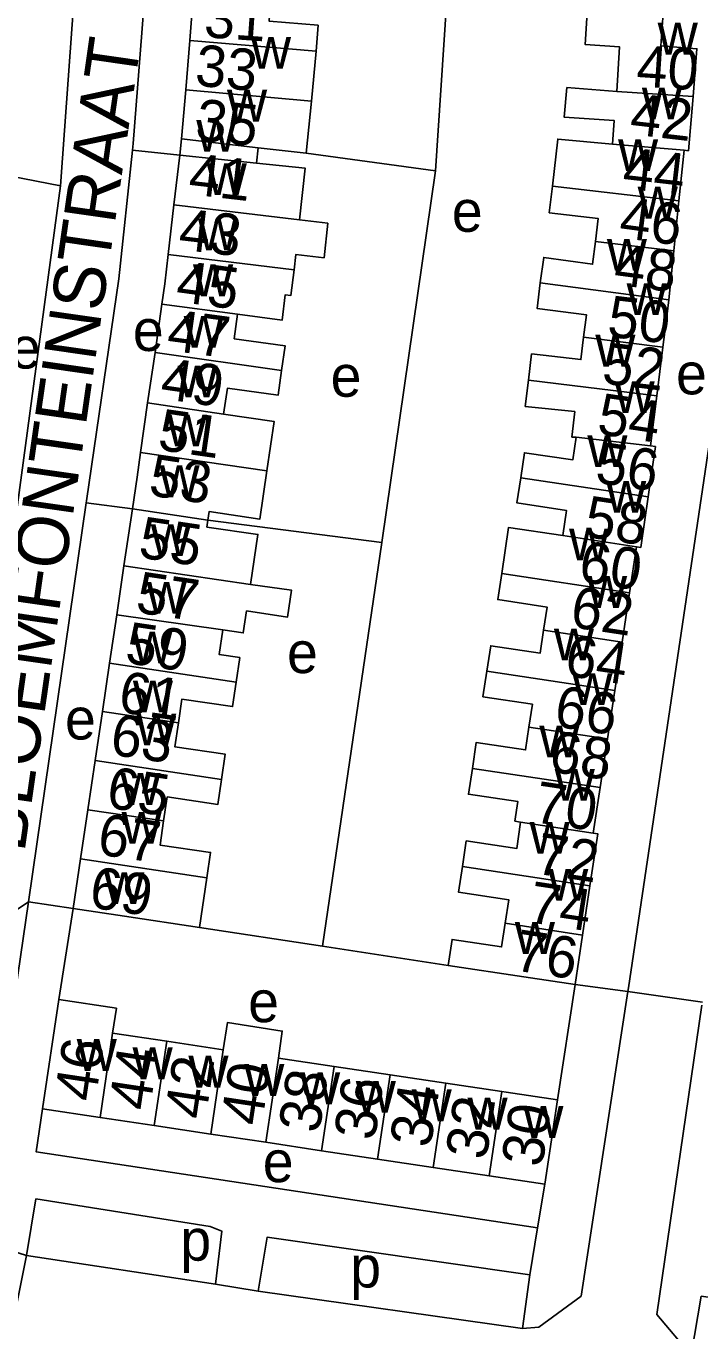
# Model space of a CAD drawing. Extents: x 163012 to 165277, y 382513 to 383987.
# Drawn here: x 163582.6 to 163647.6, y 383417.8 to 383543.8 of the extents above; entities that cross this region are included whole.
import ezdxf

# ---------------------------------------------------------------- set-up
doc = ezdxf.new("R2010")
doc.units = 0
for name, color, linetype in [('BLT_Basislijn', 7, 'Continuous'), ('BLT_Bebouwing', 7, 'Continuous'), ('BLT_Centroide', 7, 'Continuous'), ('BLT_Huisnummer', 7, 'Continuous'), ('BLT_Huisnummer_ tussenligend', 7, 'Continuous'), ('BLT_Onderdoorgang_en_onderverdeling', 7, 'Continuous'), ('BLT_Onderverdeling_panden', 7, 'Continuous'), ('BLT_Straatnaam', 7, 'Continuous'), ('BLT_Vlakafsluiter', 7, 'Continuous')]:
    doc.layers.add(name, color=color, linetype=linetype)

msp = doc.modelspace()

# ---------------------------------------------------------------- linework, layer by layer
at = {"layer": 'BLT_Basislijn'}
for p, q in [((163588.42, 383563.57), (163585.88, 383528.41)), ((163623.12, 383545.93), (163622.06, 383529.85)), ((163609.59, 383531.57), (163622.06, 383529.85)), ((163616.9, 383493.98), (163622.06, 383529.85)), ((163581.1, 383493.06), (163585.88, 383528.41)), ((163588.35, 383497.79), (163582.8, 383459.27)), ((163592.82, 383497.22), (163588.35, 383497.79)), ((163616.9, 383493.98), (163600.1, 383496.13)), ((163616.9, 383493.98), (163611.15, 383454.99)), ((163587.1, 383458.62), (163582.8, 383459.27)), ((163587.1, 383458.62), (163585.73, 383449.83)), ((163611.15, 383454.99), (163599.29, 383456.81)), ((163623.3, 383453.14), (163611.15, 383454.99)), ((163635.54, 383451.29), (163633.85, 383440.15)), ((163635.54, 383451.29), (163640.64, 383450.6)), ((163632.63, 383432.01), (163631.91, 383427.8)), ((163631.18, 383423.25), (163631.91, 383427.8)), ((163582.6, 383425.12), (163600.83, 383422.34)), ((163600.83, 383422.34), (163604.94, 383421.67)), ((163630.47, 383418.08), (163631.18, 383423.25)), ((163630.47, 383418.08), (163604.94, 383421.67))]:
    msp.add_line(p, q, dxfattribs=at)
for points in [[(163595.21, 383572.01), (163594.29, 383550.63), (163592.88, 383532.5), (163592.81, 383531.86)], [(163652.49, 383543.85), (163652.17, 383537.56), (163649.06, 383507.33), (163640.69, 383450.96), (163640.64, 383450.6)], [(163592.81, 383531.86), (163591.49, 383519.45), (163588.38, 383498), (163588.35, 383497.79)], [(163597.38, 383531.37), (163592.81, 383531.86)], [(163581.08, 383529.36), (163585.88, 383528.41)], [(163582.8, 383459.27), (163578.62, 383430.95), (163578.55, 383429.04), (163581.17, 383425.57), (163582.6, 383425.12)], [(163640.64, 383450.6), (163636.12, 383421.2), (163632.03, 383418.21), (163630.47, 383418.08)], [(163647.78, 383449.29), (163643.45, 383419.42), (163646.74, 383415.51)], [(163584.13, 383439.29), (163583.54, 383435.13), (163631.91, 383427.8)], [(163582.6, 383425.12), (163583.5, 383430.59), (163600.33, 383427.93), (163601.44, 383427.48), (163600.83, 383422.34)], [(163604.94, 383421.67), (163605.83, 383426.89), (163631.18, 383423.25)], [(163694.79, 383408.36), (163695.51, 383413.95), (163695.03, 383414.32), (163647.72, 383421.19), (163646.74, 383415.51)]]:
    msp.add_lwpolyline(points, dxfattribs=at)
at = {"layer": 'BLT_Bebouwing'}
for p, q in [((163598.35, 383542.45), (163598.72, 383546.99)), ((163597.96, 383537.69), (163598.35, 383542.45)), ((163610.54, 383541.43), (163610.11, 383536.58)), ((163646.5, 383531.81), (163646.93, 383537.05)), ((163610.11, 383536.58), (163609.59, 383531.57)), ((163597.38, 383531.37), (163597.56, 383532.95)), ((163604.79, 383530.61), (163604.96, 383532.1)), ((163645.57, 383526.97), (163646.07, 383531.86)), ((163646.07, 383531.86), (163646.5, 383531.81)), ((163596.83, 383526.57), (163597.38, 383531.37)), ((163645.07, 383522.13), (163645.57, 383526.97)), ((163596.28, 383521.78), (163596.83, 383526.57)), ((163644.58, 383517.41), (163645.07, 383522.13)), ((163595, 383512.32), (163595.67, 383516.99)), ((163594.26, 383507.45), (163595, 383512.32)), ((163643.43, 383508.15), (163644.03, 383512.84)), ((163642.82, 383503.3), (163643.43, 383508.15)), ((163593.61, 383502.66), (163594.26, 383507.45)), ((163642.82, 383503.3), (163643.3, 383503.25)), ((163593.27, 383500.27), (163593.61, 383502.66)), ((163593.27, 383500.27), (163592.82, 383497.22)), ((163642.6, 383498.38), (163641.89, 383493.5)), ((163592.82, 383497.22), (163592, 383491.72)), ((163641.47, 383493.56), (163640.79, 383489.1)), ((163641.47, 383493.56), (163641.89, 383493.5)), ((163592, 383491.72), (163591.31, 383487)), ((163640.79, 383489.1), (163640.08, 383484.36)), ((163591.31, 383487), (163590.61, 383482.31)), ((163640.08, 383484.36), (163639.37, 383479.68)), ((163590.61, 383482.31), (163589.92, 383477.64)), ((163639.37, 383479.68), (163638.66, 383475.01)), ((163589.92, 383477.64), (163589.22, 383472.91)), ((163638.66, 383475.01), (163637.95, 383470.3)), ((163589.22, 383472.91), (163588.51, 383468.17)), ((163637.95, 383470.3), (163637.28, 383465.91)), ((163588.51, 383468.17), (163587.81, 383463.41)), ((163629.73, 383467.06), (163630.29, 383466.97)), ((163587.81, 383463.41), (163587.1, 383458.62)), ((163599.29, 383456.81), (163600, 383461.6)), ((163636.98, 383460.82), (163636.26, 383456.07)), ((163636.26, 383456.07), (163635.54, 383451.29)), ((163584.13, 383439.29), (163585.73, 383449.83)), ((163596.13, 383445.81), (163590.91, 383446.59)), ((163601.59, 383444.99), (163596.13, 383445.81)), ((163612.3, 383443.38), (163606.91, 383444.19)), ((163617.69, 383442.57), (163612.3, 383443.38)), ((163623.08, 383441.76), (163617.69, 383442.57)), ((163628.46, 383440.96), (163623.08, 383441.76)), ((163633.85, 383440.15), (163632.63, 383432.01)), ((163589.69, 383438.46), (163584.13, 383439.29)), ((163594.91, 383437.67), (163589.69, 383438.46)), ((163600.37, 383436.85), (163594.91, 383437.67)), ((163605.69, 383436.05), (163600.37, 383436.85)), ((163611.08, 383435.24), (163605.69, 383436.05)), ((163616.46, 383434.43), (163611.08, 383435.24)), ((163621.85, 383433.62), (163616.46, 383434.43)), ((163627.24, 383432.81), (163621.85, 383433.62)), ((163632.63, 383432.01), (163627.24, 383432.81))]:
    msp.add_line(p, q, dxfattribs=at)
for points in [[(163606.16, 383546.46), (163606.01, 383544.33), (163610.74, 383543.93), (163610.54, 383541.43)], [(163636.71, 383545.12), (163636.51, 383542.07), (163639.84, 383541.83), (163639.56, 383537.53)], [(163646.93, 383537.05), (163647.3, 383541.66), (163643.81, 383541.93), (163644.01, 383544.64)], [(163597.56, 383532.95), (163597.96, 383537.69)], [(163639.56, 383537.53), (163634.76, 383537.91), (163634.49, 383535.05), (163639.33, 383534.72), (163639.17, 383532.43)], [(163609.59, 383531.57), (163604.96, 383532.1)], [(163639.17, 383532.43), (163633.87, 383532.93), (163633.35, 383528.38)], [(163604.79, 383530.61), (163609.49, 383530.13), (163608.96, 383525.12)], [(163633.35, 383528.38), (163633.05, 383525.82), (163637.78, 383525.26), (163637.51, 383523.05)], [(163608.96, 383525.12), (163611.67, 383524.8), (163611.32, 383521.48), (163608.6, 383521.8), (163608.42, 383520.3)], [(163637.51, 383523.05), (163637.24, 383520.84), (163632.52, 383521.51), (163632.19, 383519.05)], [(163595.67, 383516.99), (163595.95, 383518.96), (163596.28, 383521.78)], [(163608.42, 383520.3), (163608.11, 383517.83), (163607.56, 383517.89), (163607.27, 383515.43), (163602.97, 383516.01)], [(163632.19, 383519.05), (163631.87, 383516.58), (163636.64, 383515.96), (163636.37, 383513.8)], [(163644.03, 383512.84), (163644.44, 383516.07), (163644.58, 383517.41)], [(163602.97, 383516.01), (163602.65, 383513.65), (163607.55, 383512.98), (163607.21, 383510.59)], [(163636.37, 383513.8), (163636.1, 383511.64), (163631.35, 383512.18), (163631.04, 383509.64)], [(163607.21, 383510.59), (163606.87, 383508.2), (163601.98, 383508.87), (163601.61, 383506.37)], [(163631.04, 383509.64), (163630.74, 383507.11), (163635.52, 383506.62), (163635.24, 383504.15), (163635.65, 383504.13)], [(163601.61, 383506.37), (163606.49, 383505.66), (163605.8, 383500.91)], [(163635.65, 383504.13), (163635.33, 383501.96), (163630.66, 383502.64), (163630.3, 383500.21)], [(163643.3, 383503.25), (163642.84, 383500), (163642.6, 383498.38)], [(163600.1, 383496.13), (163600.22, 383496.96), (163605.12, 383496.24), (163605.8, 383500.91)], [(163630.3, 383500.21), (163629.93, 383497.79), (163634.73, 383497.06), (163634.36, 383494.64)], [(163604.21, 383489.91), (163604.93, 383494.75), (163600, 383495.47), (163600.1, 383496.13)], [(163628.46, 383490.97), (163629.13, 383495.43), (163634.36, 383494.64)], [(163632.51, 383485.51), (163632.84, 383487.74), (163628.08, 383488.46), (163628.46, 383490.97)], [(163601.55, 383485.53), (163603.51, 383485.24), (163603.83, 383487.36), (163607.79, 383486.77), (163608.18, 383489.36), (163604.21, 383489.91)], [(163602.83, 383480.49), (163603.18, 383482.86), (163601.2, 383483.15), (163601.55, 383485.53)], [(163627.02, 383481.54), (163627.4, 383484.01), (163632.17, 383483.28), (163632.51, 383485.51)], [(163631.09, 383476.15), (163631.43, 383478.36), (163626.65, 383479.08), (163627.02, 383481.54)], [(163597.25, 383476.55), (163597.59, 383478.85), (163602.48, 383478.13), (163602.83, 383480.49)], [(163601.42, 383471.1), (163601.78, 383473.53), (163596.9, 383474.25), (163597.25, 383476.55)], [(163625.63, 383472.16), (163626, 383474.66), (163630.76, 383473.94), (163631.09, 383476.15)], [(163629.73, 383467.06), (163630.02, 383468.95), (163625.25, 383469.67), (163625.63, 383472.16)], [(163595.83, 383467.08), (163596.18, 383469.4), (163601.06, 383468.67), (163601.42, 383471.1)], [(163600, 383461.6), (163600.36, 383464.04), (163595.49, 383464.76), (163595.83, 383467.08)], [(163624.67, 383462.68), (163625.04, 383465.15), (163629.91, 383464.41), (163630.29, 383466.97)], [(163637.28, 383465.91), (163637.74, 383465.84), (163636.98, 383460.82)], [(163628.8, 383457.2), (163629.14, 383459.48), (163624.29, 383460.21), (163624.67, 383462.68)], [(163587.1, 383458.62), (163592.05, 383457.89), (163599.29, 383456.81)], [(163623.3, 383453.14), (163623.68, 383455.64), (163628.45, 383454.92), (163628.8, 383457.2)], [(163635.54, 383451.29), (163630.6, 383452.04), (163623.3, 383453.14)], [(163585.73, 383449.83), (163591.27, 383448.99), (163590.91, 383446.59)], [(163606.91, 383444.19), (163607.28, 383446.79), (163601.98, 383447.61), (163601.59, 383444.99)], [(163633.85, 383440.15), (163628.9, 383440.89), (163628.46, 383440.96)]]:
    msp.add_lwpolyline(points, dxfattribs=at)
at = {"layer": 'BLT_Onderdoorgang_en_onderverdeling'}
for points in [[(163604.96, 383532.1), (163597.56, 383532.95)], [(163597.38, 383531.37), (163604.79, 383530.61)]]:
    msp.add_lwpolyline(points, dxfattribs=at)
at = {"layer": 'BLT_Onderverdeling_panden'}
for p, q in [((163610.54, 383541.43), (163598.35, 383542.45)), ((163610.11, 383536.58), (163597.96, 383537.69)), ((163639.56, 383537.53), (163646.93, 383537.05)), ((163639.17, 383532.43), (163646.07, 383531.86)), ((163633.35, 383528.38), (163645.57, 383526.97)), ((163608.96, 383525.12), (163596.83, 383526.57)), ((163637.51, 383523.05), (163645.07, 383522.13)), ((163608.42, 383520.3), (163596.28, 383521.78)), ((163632.19, 383519.05), (163644.58, 383517.41)), ((163602.97, 383516.01), (163595.67, 383516.99)), ((163636.37, 383513.8), (163644.03, 383512.84)), ((163607.21, 383510.59), (163595, 383512.32)), ((163631.04, 383509.64), (163643.43, 383508.15)), ((163601.61, 383506.37), (163594.26, 383507.45)), ((163635.65, 383504.13), (163642.82, 383503.3)), ((163605.8, 383500.91), (163593.61, 383502.66)), ((163630.3, 383500.21), (163642.6, 383498.38)), ((163600.1, 383496.13), (163592.82, 383497.22)), ((163634.36, 383494.64), (163641.47, 383493.56)), ((163604.21, 383489.91), (163592, 383491.72)), ((163628.46, 383490.97), (163640.79, 383489.1)), ((163601.55, 383485.53), (163591.31, 383487)), ((163632.51, 383485.51), (163640.08, 383484.36)), ((163602.83, 383480.49), (163590.61, 383482.31)), ((163627.02, 383481.54), (163639.37, 383479.68)), ((163597.25, 383476.55), (163589.92, 383477.64)), ((163631.09, 383476.15), (163638.66, 383475.01)), ((163601.42, 383471.1), (163589.22, 383472.91)), ((163625.63, 383472.16), (163637.95, 383470.3)), ((163595.83, 383467.08), (163588.51, 383468.17)), ((163630.29, 383466.97), (163637.28, 383465.91)), ((163600, 383461.6), (163587.81, 383463.41)), ((163624.67, 383462.68), (163636.98, 383460.82)), ((163628.8, 383457.2), (163636.26, 383456.07)), ((163589.69, 383438.46), (163590.91, 383446.59)), ((163594.91, 383437.67), (163596.13, 383445.81)), ((163600.37, 383436.85), (163601.59, 383444.99)), ((163605.69, 383436.05), (163606.91, 383444.19)), ((163611.08, 383435.24), (163612.3, 383443.38)), ((163616.46, 383434.43), (163617.69, 383442.57)), ((163621.85, 383433.62), (163623.08, 383441.76)), ((163627.24, 383432.81), (163628.46, 383440.96))]:
    msp.add_line(p, q, dxfattribs=at)
at = {"layer": 'BLT_Vlakafsluiter'}
for p, q in [((163575.35, 383454.29), (163582.8, 383459.27)), ((163640.64, 383450.6), (163647.83, 383449.59)), ((163580.33, 383413.88), (163582.6, 383425.12))]:
    msp.add_line(p, q, dxfattribs=at)

# ---------------------------------------------------------------- texts
at = {"layer": 'BLT_Centroide'}
for s, p in [('w', (163643.52, 383541.09)), ('w', (163604.26, 383539.72)), ('w', (163601.95, 383534.62)), ('w', (163641.99, 383534.84)), ('w', (163598.98, 383531.71)), ('w', (163639.69, 383529.84)), ('w', (163599.99, 383527.52)), ('w', (163641.59, 383525.25)), ('e', (163623.65, 383523.98)), ('w', (163599.15, 383522.19)), ('w', (163638.61, 383520.22)), ('w', (163598.67, 383517.75)), ('w', (163640.52, 383515.94)), ('e', (163592.86, 383512.47)), ('w', (163597.77, 383512.78)), ('e', (163581, 383510.77)), ('w', (163637.5, 383510.97)), ('w', (163597.17, 383507.99)), ('e', (163611.95, 383508.05)), ('e', (163645.29, 383508.28)), ('w', (163639.36, 383506.47)), ('w', (163596.15, 383503.26)), ('w', (163636.73, 383501.25)), ('w', (163595.43, 383498.35)), ('w', (163638.54, 383496.84)), ('w', (163594.59, 383492.66)), ('w', (163634.96, 383492.25)), ('w', (163636.7, 383487.66)), ('w', (163594.18, 383487.09)), ('w', (163592.8, 383482.3)), ('w', (163633.5, 383482.59)), ('e', (163607.74, 383481.36)), ('w', (163592.86, 383477.57)), ('w', (163635.29, 383478.28)), ('e', (163586.31, 383474.95)), ('w', (163593.18, 383474.38)), ('w', (163632.09, 383473.22)), ('w', (163591.66, 383468.64)), ('w', (163633.58, 383469.03)), ('w', (163591.77, 383464.88)), ('w', (163631.15, 383463.91)), ('w', (163590.1, 383459.06)), ('w', (163632.95, 383459.38)), ('w', (163629.73, 383454.25)), ('e', (163603.99, 383447.65)), ('w', (163587.44, 383442.95)), ('w', (163592.83, 383442.14)), ('w', (163598.22, 383441.34)), ('w', (163603.61, 383440.53)), ('w', (163609, 383439.72)), ('w', (163614.38, 383438.91)), ('w', (163619.77, 383438.09)), ('w', (163625.16, 383437.28)), ('w', (163630.55, 383436.48)), ('e', (163605.4, 383432.2)), ('p', (163597.44, 383424.62)), ('p', (163613.84, 383422.03))]:
    msp.add_text(s, height=4, dxfattribs=at).set_placement(p)
at = {"layer": 'BLT_Huisnummer'}
for s, rotation, p in [('35', 353.5276, (163598.79, 383532.88)), ('42', 353.4232, (163640.73, 383533.41)), ('41', 353.4166, (163598.13, 383527.62)), ('46', 352.4672, (163639.69, 383523.43)), ('45', 352.3242, (163596.91, 383517.26)), ('50', 353.1261, (163638.55, 383513.88)), ('49', 351.7746, (163595.4, 383507.89)), ('54', 351.5477, (163637.56, 383504.47)), ('53', 351.5474, (163594.27, 383498.55)), ('58', 351.4141, (163636.29, 383494.57)), ('57', 351.5488, (163593.02, 383487.24)), ('62', 351.3926, (163634.96, 383485.84)), ('61', 351.5435, (163591.34, 383477.63)), ('66', 351.3948, (163633.41, 383476.24)), ('65', 351.5588, (163590.19, 383468.4)), ('70', 351.3924, (163631.45, 383466.99)), ('69', 351.5588, (163588.53, 383458.76)), ('76', 351.3902, (163629.57, 383452.67)), ('46', 81.4613, (163589.23, 383439.88)), ('42', 81.4613, (163599.87, 383438.16)), ('38', 81.4613, (163610.85, 383436.86)), ('34', 81.4603, (163621.59, 383435.44)), ('30', 81.4555, (163632.36, 383433.56))]:
    msp.add_text(s, height=4, rotation=rotation, dxfattribs=at).set_placement(p)
at = {"layer": 'BLT_Huisnummer_ tussenligend'}
for s, rotation, p in [('31', 355.9478, (163599.65, 383542.78)), ('33', 354.658, (163598.77, 383538.11)), ('40', 356.2688, (163641.39, 383538.03)), ('44', 353.4232, (163640.02, 383528.19)), ('43', 353.4166, (163597.17, 383522.28)), ('48', 352.4672, (163639.18, 383518.91)), ('47', 352.3242, (163596.03, 383512.56)), ('52', 353.1261, (163638.04, 383509.35)), ('51', 351.7746, (163595.15, 383502.95)), ('56', 351.5477, (163637.38, 383499.77)), ('55', 351.5474, (163593.29, 383492.55)), ('60', 351.4141, (163635.76, 383490.22)), ('59', 351.5488, (163591.99, 383482.37)), ('64', 351.3926, (163634.42, 383481.14)), ('63', 351.5435, (163590.54, 383473.52)), ('68', 351.3948, (163632.9, 383471.89)), ('67', 351.5588, (163589.31, 383463.88)), ('72', 351.3924, (163631.61, 383462.02)), ('74', 351.3924, (163630.9, 383457.32)), ('44', 81.4613, (163594.48, 383439.01)), ('40', 81.4613, (163605.29, 383437.55)), ('36', 81.4603, (163616.2, 383436.14)), ('32', 81.4555, (163626.97, 383434.27))]:
    msp.add_text(s, height=4, rotation=rotation, dxfattribs=at).set_placement(p)
at = {"layer": 'BLT_Straatnaam'}
msp.add_text('BLOEMFONTEINSTRAAT', height=5, rotation=81.826, dxfattribs=at).set_placement((163582.39, 383463.96))

doc.saveas('drawing.dxf')
